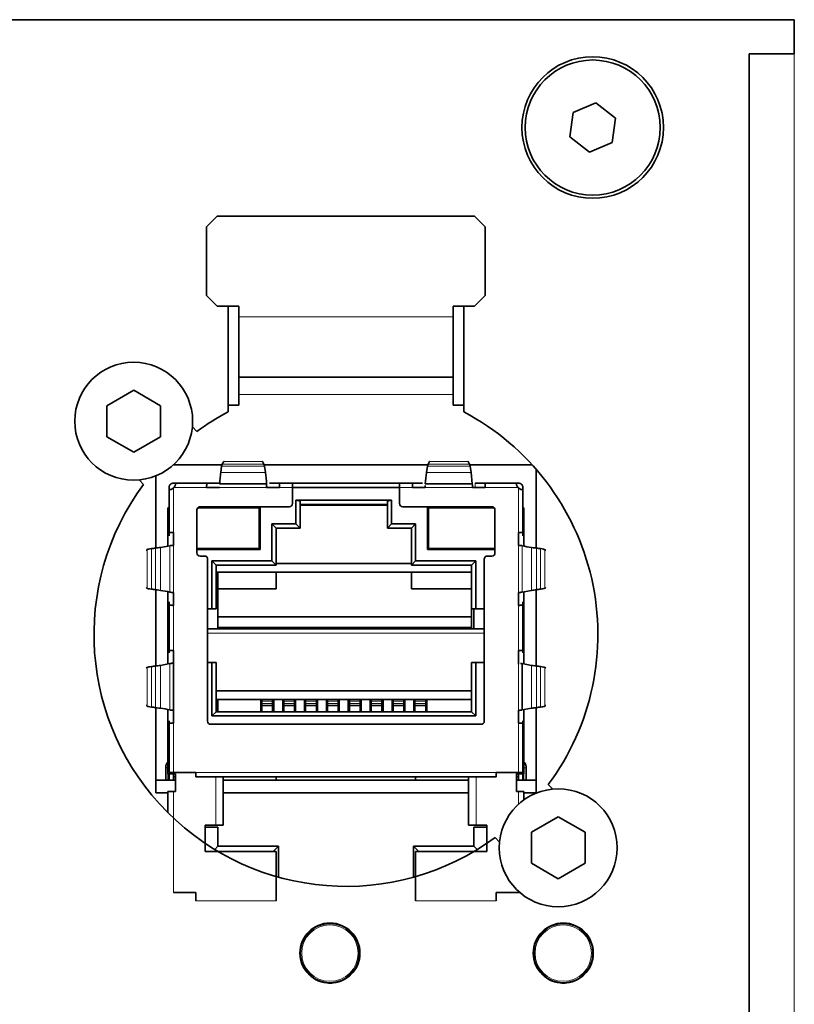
# Model space of a CAD drawing. Header units: millimetres. Extents: x 0 to 1118, y 0 to 864.
# Tile 264 of 339: x 841 to 850, y 504 to 515. Entities that reach past the tile are written whole.
import ezdxf

# ---------------------------------------------------------------- set-up
doc = ezdxf.new("R2010")
doc.units = ezdxf.units.MM

msp = doc.modelspace()

# ---------------------------------------------------------------- linework, layer by layer
at = {"color": 7, "linetype": 'Continuous', "lineweight": 35}
for p, q in [((850.2193, 515.0014), (781.2193, 515.0014)), ((850.2193, 514.6014), (850.2193, 515.0014)), ((849.6943, 514.6014), (849.6943, 491.5264)), ((849.6943, 514.6014), (850.2193, 514.6014)), ((847.9067, 514.0301), (847.6399, 513.9199)), ((848.1356, 513.8542), (847.9067, 514.0301)), ((847.6399, 513.9199), (847.602, 513.6337)), ((848.0976, 513.568), (848.1356, 513.8542)), ((847.602, 513.6337), (847.8308, 513.4577)), ((847.8308, 513.4577), (848.0976, 513.568)), ((843.4918, 512.7089), (843.3668, 512.5839)), ((846.4918, 512.7089), (843.4918, 512.7089)), ((846.6168, 512.5839), (846.4918, 512.7089)), ((843.3668, 512.5839), (843.3668, 511.7864)), ((846.6168, 511.7864), (846.6168, 512.5839)), ((843.3668, 511.7864), (843.4918, 511.6614)), ((846.4918, 511.6614), (846.6168, 511.7864)), ((843.4918, 511.6614), (843.7418, 511.6614)), ((843.6168, 511.6614), (843.6168, 510.4272)), ((843.7418, 511.6614), (843.7418, 511.5364)), ((846.2418, 511.5364), (846.2418, 511.6614)), ((846.2418, 511.6614), (846.4918, 511.6614)), ((846.3668, 510.4272), (846.3668, 511.6614)), ((843.7418, 510.8339), (843.7418, 511.5364)), ((846.2418, 511.5364), (846.2418, 510.8339)), ((843.7418, 510.8339), (846.2418, 510.8339)), ((843.7418, 510.8339), (843.7418, 510.6314)), ((846.2418, 510.6314), (846.2418, 510.8339)), ((842.5168, 510.6798), (842.2043, 510.4993)), ((842.8293, 510.4993), (842.5168, 510.6798)), ((843.7418, 510.6314), (843.7418, 510.5064)), ((846.2418, 510.6314), (846.2418, 510.5064)), ((842.2043, 510.4993), (842.2043, 510.1385)), ((842.8293, 510.1385), (842.8293, 510.4993)), ((843.7418, 510.5064), (843.6168, 510.5064)), ((846.3668, 510.5064), (846.2418, 510.5064)), ((843.2531, 510.1991), (843.201, 510.2516)), ((842.2043, 510.1385), (842.5168, 509.9581)), ((842.5168, 509.9581), (842.8293, 510.1385)), ((843.5505, 509.819), (843.5676, 509.8483)), ((843.5676, 509.8483), (843.5705, 509.8502)), ((844.0146, 509.8502), (844.0176, 509.8483)), ((844.0176, 509.8483), (844.0346, 509.819)), ((845.9489, 509.819), (845.966, 509.8483)), ((845.966, 509.8483), (845.9689, 509.8502)), ((846.413, 509.8502), (846.416, 509.8483)), ((846.416, 509.8483), (846.433, 509.819)), ((843.5471, 509.8088), (842.9776, 509.8088)), ((843.5311, 509.7206), (843.5426, 509.793)), ((845.9455, 509.8088), (844.038, 509.8088)), ((844.0426, 509.793), (844.054, 509.7206)), ((845.9295, 509.7206), (845.941, 509.793)), ((847.1641, 509.8088), (846.4364, 509.8088)), ((846.441, 509.793), (846.4524, 509.7206)), ((847.2093, 508.8394), (847.2093, 509.758)), ((842.5807, 509.6344), (842.6328, 509.582)), ((842.7743, 509.6815), (842.7743, 508.8394)), ((846.4524, 509.7206), (846.4647, 509.5871)), ((842.9293, 509.5464), (842.9293, 509.5214)), ((842.9293, 509.0184), (842.9293, 509.5214)), ((842.9343, 509.5214), (842.9293, 509.5214)), ((843.0043, 509.5964), (842.9793, 509.5964)), ((842.9793, 509.5464), (842.9793, 509.5378)), ((842.9793, 509.5464), (842.9879, 509.5464)), ((843.0043, 509.5964), (843.0043, 509.5914)), ((843.0043, 509.5964), (843.3706, 509.5964)), ((843.3676, 509.5464), (843.5176, 509.5464)), ((843.3676, 509.5464), (843.3706, 509.5464)), ((843.4841, 509.5964), (843.3706, 509.5964)), ((843.3713, 509.5464), (843.3706, 509.5464)), ((843.518, 509.5964), (843.4841, 509.5964)), ((843.5188, 509.5871), (844.0664, 509.5871)), ((844.0672, 509.5589), (844.0672, 509.5465)), ((844.0672, 509.5464), (844.2138, 509.5464)), ((844.0676, 509.5464), (844.2176, 509.5464)), ((844.2146, 509.5964), (844.1011, 509.5964)), ((844.2146, 509.5464), (844.2138, 509.5464)), ((844.2146, 509.5964), (844.3668, 509.5964)), ((844.3668, 509.5464), (844.3668, 509.5964)), ((845.6168, 509.5964), (844.3668, 509.5964)), ((844.3668, 509.5464), (844.3668, 509.3589)), ((845.6168, 509.5464), (844.3668, 509.5464)), ((845.6168, 509.5964), (845.6168, 509.5464)), ((845.6168, 509.5964), (845.769, 509.5964)), ((845.6168, 509.3589), (845.6168, 509.5464)), ((845.766, 509.5464), (845.916, 509.5464)), ((845.766, 509.5464), (845.769, 509.5464)), ((845.7697, 509.5464), (845.7664, 509.5464)), ((845.8825, 509.5964), (845.769, 509.5964)), ((845.7697, 509.5464), (845.769, 509.5464)), ((845.7697, 509.5464), (845.9163, 509.5464)), ((845.9163, 509.5705), (845.9163, 509.5589)), ((845.9172, 509.5871), (846.4647, 509.5871)), ((846.4656, 509.5589), (846.4656, 509.5705)), ((846.466, 509.5467), (846.4656, 509.5589)), ((846.4658, 509.5464), (846.6122, 509.5464)), ((846.466, 509.5464), (846.616, 509.5464)), ((846.6129, 509.5964), (846.4994, 509.5964)), ((846.6122, 509.5464), (846.6129, 509.5464)), ((846.6129, 509.5964), (846.9793, 509.5964)), ((846.9793, 509.5914), (846.9793, 509.5964)), ((847.0043, 509.5964), (846.9793, 509.5964)), ((847.0043, 509.5464), (846.9956, 509.5464)), ((847.0043, 509.5378), (847.0043, 509.5464)), ((847.0543, 509.5214), (847.0493, 509.5214)), ((847.0543, 509.5214), (847.0543, 509.5464)), ((847.0543, 509.5214), (847.0543, 509.0184)), ((845.5243, 509.3964), (844.4093, 509.3964)), ((844.4093, 509.3964), (844.4093, 509.1214)), ((844.4093, 509.3964), (844.4593, 509.3864)), ((844.4593, 509.0714), (844.4593, 509.3864)), ((845.5243, 509.3964), (845.4743, 509.3864)), ((845.4743, 509.3864), (845.4743, 509.0714)), ((845.5243, 509.1214), (845.5243, 509.3964)), ((842.9168, 509.3089), (842.9168, 508.8627)), ((842.9168, 509.3089), (842.9293, 509.3089)), ((843.2543, 509.2839), (843.2543, 508.7839)), ((843.9793, 509.3089), (843.2638, 509.3089)), ((844.3293, 509.3214), (843.2918, 509.3214)), ((843.9793, 508.8339), (843.9793, 509.3089)), ((843.9918, 508.8214), (843.9918, 509.3214)), ((844.4593, 509.3464), (845.4743, 509.3464)), ((846.6918, 509.3214), (845.6543, 509.3214)), ((845.9418, 509.3214), (845.9418, 508.8214)), ((846.7197, 509.3089), (845.9543, 509.3089)), ((845.9543, 509.3089), (845.9543, 508.8339)), ((846.7293, 508.7839), (846.7293, 509.2839)), ((847.0543, 509.3089), (847.0668, 509.3089)), ((847.0668, 509.3089), (847.0668, 508.8618)), ((844.4093, 509.1214), (844.1293, 509.1214)), ((844.1293, 509.1214), (844.1293, 508.6889)), ((844.1793, 509.0714), (844.1293, 509.1214)), ((844.1793, 509.0714), (844.4593, 509.0714)), ((844.1793, 508.6389), (844.1793, 509.0714)), ((844.4093, 509.1214), (844.4593, 509.0714)), ((845.5243, 509.1214), (845.4743, 509.0714)), ((845.4743, 509.0714), (845.7543, 509.0714)), ((845.8043, 509.1214), (845.5243, 509.1214)), ((845.8043, 509.1214), (845.7543, 509.0714)), ((845.7543, 509.0714), (845.7543, 508.6389)), ((845.8043, 508.6889), (845.8043, 509.1214)), ((842.9293, 509.0184), (842.9293, 508.9819)), ((842.9793, 508.8714), (842.9793, 509.0214)), ((842.9793, 509.0184), (842.9793, 509.0177)), ((842.9793, 509.0177), (842.9793, 508.8714)), ((847.0043, 509.0214), (847.0043, 508.8714)), ((847.0043, 509.0184), (847.0043, 509.0177)), ((847.0043, 508.8712), (847.0043, 509.0177)), ((847.0543, 508.9819), (847.0543, 509.0184)), ((842.8282, 508.8464), (842.9389, 508.8668)), ((842.9793, 508.8714), (842.9793, 508.8699)), ((843.2543, 508.8339), (843.9793, 508.8339)), ((843.9918, 508.8214), (843.2543, 508.8214)), ((845.9418, 508.8214), (846.7293, 508.8214)), ((845.9543, 508.8339), (846.7293, 508.8339)), ((847.007, 508.8713), (847.007, 508.8713)), ((843.2918, 508.7464), (843.3418, 508.7464)), ((843.3793, 508.7089), (843.3793, 506.8214)), ((844.1293, 508.6889), (843.428, 508.6889)), ((843.428, 508.6889), (843.428, 508.1314)), ((843.478, 508.6389), (843.428, 508.6889)), ((844.1293, 508.6889), (844.1793, 508.6389)), ((845.8043, 508.6889), (845.7543, 508.6389)), ((846.5055, 508.6889), (845.8043, 508.6889)), ((846.5055, 508.6889), (846.4555, 508.6389)), ((846.5055, 508.1314), (846.5055, 508.6889)), ((846.6043, 506.8214), (846.6043, 508.7089)), ((846.6418, 508.7464), (846.6918, 508.7464)), ((843.478, 508.1314), (843.478, 508.6389)), ((843.478, 508.6389), (844.1793, 508.6389)), ((844.1793, 508.6589), (845.7543, 508.6589)), ((846.4555, 508.6389), (845.7543, 508.6389)), ((846.4555, 508.6389), (846.4555, 508.1314)), ((843.478, 508.5589), (846.4555, 508.5589)), ((843.4993, 507.8989), (843.4993, 508.5589)), ((844.1793, 508.3639), (844.1793, 508.5589)), ((845.7543, 508.5589), (845.7543, 508.3639)), ((842.7743, 508.3534), (842.7743, 507.4644)), ((844.1793, 508.3639), (843.4993, 508.3639)), ((846.4555, 508.3639), (845.7543, 508.3639)), ((847.1553, 508.3464), (847.0447, 508.326)), ((847.2093, 507.4644), (847.2093, 508.3535)), ((842.9168, 508.3311), (842.9168, 507.8239)), ((842.9758, 508.3216), (842.9758, 508.3216)), ((842.9793, 508.323), (842.9793, 508.3214)), ((842.9793, 508.3216), (842.9793, 508.1752)), ((842.9793, 508.1714), (842.9793, 508.3214)), ((847.0043, 508.3214), (847.0043, 508.323)), ((847.0043, 508.3214), (847.0043, 508.1714)), ((847.0043, 508.1752), (847.0043, 508.3214)), ((847.0077, 508.3216), (847.0078, 508.3216)), ((847.0668, 508.3301), (847.0668, 507.8239)), ((842.9293, 508.2109), (842.9293, 508.1744)), ((842.9293, 507.6434), (842.9293, 508.1744)), ((842.9793, 508.1752), (842.9793, 508.1744)), ((843.428, 508.1314), (843.3793, 508.1314)), ((843.428, 508.1314), (843.478, 508.1314)), ((846.4555, 508.1314), (846.5055, 508.1314)), ((846.4555, 508.1314), (846.4555, 508.0389)), ((846.4843, 508.1314), (846.4843, 507.8989)), ((846.6043, 508.1314), (846.5055, 508.1314)), ((847.0043, 508.1752), (847.0043, 508.1744)), ((847.0543, 508.1744), (847.0543, 508.2109)), ((847.0543, 508.1744), (847.0543, 507.6434)), ((846.4555, 508.0389), (843.4993, 508.0389)), ((846.4555, 507.9139), (846.4555, 508.0389)), ((843.3793, 507.8989), (846.6043, 507.8989)), ((846.4555, 507.9139), (843.4993, 507.9139)), ((846.4555, 507.9139), (846.4555, 507.8989)), ((842.9168, 507.8239), (842.9168, 507.4877)), ((842.9168, 507.8239), (842.9293, 507.8239)), ((847.0543, 507.8239), (847.0668, 507.8239)), ((847.0668, 507.8239), (847.0668, 507.4877)), ((842.9293, 507.6434), (842.9293, 507.619)), ((842.9793, 507.4964), (842.9793, 507.6464)), ((842.9793, 507.6434), (842.9793, 507.6427)), ((842.9793, 507.6427), (842.9793, 506.8001)), ((847.0043, 507.6464), (847.0043, 507.4964)), ((847.0043, 507.6434), (847.0043, 507.6427)), ((847.0043, 507.4864), (847.0043, 507.6427)), ((847.0543, 507.619), (847.0543, 507.6434)), ((842.8282, 507.4714), (842.9389, 507.4918)), ((842.9793, 507.4964), (842.9793, 507.4949)), ((843.3793, 507.5064), (843.428, 507.5064)), ((843.428, 507.5064), (843.428, 506.8814)), ((843.478, 507.5064), (843.428, 507.5064)), ((843.478, 506.9314), (843.478, 507.5064)), ((846.4555, 507.5064), (846.4555, 506.9314)), ((846.5055, 507.5064), (846.4555, 507.5064)), ((846.5055, 506.8814), (846.5055, 507.5064)), ((846.5055, 507.5064), (846.6043, 507.5064)), ((847.0447, 507.4918), (847.0447, 506.951)), ((847.0447, 507.4918), (847.1553, 507.4714)), ((843.478, 507.1739), (846.4555, 507.1739)), ((842.7743, 506.9784), (842.7743, 505.9838)), ((843.478, 507.0739), (846.4555, 507.0739)), ((843.4993, 506.9314), (843.4993, 507.0739)), ((843.9993, 507.0739), (843.9993, 506.9314)), ((844.0118, 507.0739), (844.0118, 507.053)), ((844.0118, 507.053), (844.0118, 507.0261)), ((844.0118, 507.0261), (844.0118, 507.0027)), ((844.0118, 507.0027), (844.1368, 507.0027)), ((844.0118, 507.0027), (844.0118, 506.9314)), ((844.1368, 507.0739), (844.1368, 507.053)), ((844.1368, 507.0261), (844.1368, 507.053)), ((844.1368, 507.0027), (844.1368, 507.0261)), ((844.1368, 506.9314), (844.1368, 507.0027)), ((844.1493, 506.9314), (844.1493, 507.0739)), ((844.2543, 507.0739), (844.2543, 506.9314)), ((844.2668, 507.0739), (844.2668, 507.053)), ((844.2668, 507.053), (844.2668, 507.0261)), ((844.2668, 507.0261), (844.2668, 507.0027)), ((844.2668, 507.0027), (844.3918, 507.0027)), ((844.2668, 507.0027), (844.2668, 506.9314)), ((844.3918, 507.0739), (844.3918, 507.053)), ((844.3918, 507.0261), (844.3918, 507.053)), ((844.3918, 507.0027), (844.3918, 507.0261)), ((844.3918, 506.9314), (844.3918, 507.0027)), ((844.4043, 506.9314), (844.4043, 507.0739)), ((844.5093, 507.0739), (844.5093, 506.9314)), ((844.5218, 507.0739), (844.5218, 507.053)), ((844.5218, 507.053), (844.5218, 507.0261)), ((844.5218, 507.0261), (844.5218, 507.0027)), ((844.5218, 507.0027), (844.6468, 507.0027)), ((844.5218, 507.0027), (844.5218, 506.9314)), ((844.6468, 507.0739), (844.6468, 507.053)), ((844.6468, 507.0261), (844.6468, 507.053)), ((844.6468, 507.0027), (844.6468, 507.0261)), ((844.6468, 506.9314), (844.6468, 507.0027)), ((844.6593, 506.9314), (844.6593, 507.0739)), ((844.7643, 506.9314), (844.7643, 507.0739)), ((844.7768, 507.0739), (844.7768, 507.053)), ((844.7768, 507.053), (844.7768, 507.0261)), ((844.7768, 507.0261), (844.7768, 507.0027)), ((844.7768, 507.0027), (844.9018, 507.0027)), ((844.7768, 507.0027), (844.7768, 506.9314)), ((844.9018, 507.0739), (844.9018, 507.053)), ((844.9018, 507.0261), (844.9018, 507.053)), ((844.9018, 507.0027), (844.9018, 507.0261)), ((844.9018, 506.9314), (844.9018, 507.0027)), ((844.9143, 507.0739), (844.9143, 506.9314)), ((845.0193, 507.0739), (845.0193, 506.9314)), ((845.0318, 507.0739), (845.0318, 507.053)), ((845.0318, 507.053), (845.0318, 507.0261)), ((845.0318, 507.0261), (845.0318, 507.0027)), ((845.0318, 507.0027), (845.1568, 507.0027)), ((845.0318, 507.0027), (845.0318, 506.9314)), ((845.1568, 507.0739), (845.1568, 507.053)), ((845.1568, 507.0261), (845.1568, 507.053)), ((845.1568, 507.0027), (845.1568, 507.0261)), ((845.1568, 506.9314), (845.1568, 507.0027)), ((845.1693, 506.9314), (845.1693, 507.0739)), ((845.2743, 507.0739), (845.2743, 506.9314)), ((845.2868, 507.0739), (845.2868, 507.053)), ((845.2868, 507.053), (845.2868, 507.0261)), ((845.2868, 507.0261), (845.2868, 507.0027)), ((845.2868, 507.0027), (845.4118, 507.0027)), ((845.2868, 507.0027), (845.2868, 506.9314)), ((845.4118, 507.0739), (845.4118, 507.053)), ((845.4118, 507.0261), (845.4118, 507.053)), ((845.4118, 507.0027), (845.4118, 507.0261)), ((845.4118, 506.9314), (845.4118, 507.0027)), ((845.4243, 506.9314), (845.4243, 507.0739)), ((845.5293, 507.0739), (845.5293, 506.9314)), ((845.5418, 507.0739), (845.5418, 507.053)), ((845.5418, 507.053), (845.5418, 507.0261)), ((845.5418, 507.0261), (845.5418, 507.0027)), ((845.5418, 507.0027), (845.6668, 507.0027)), ((845.5418, 507.0027), (845.5418, 506.9314)), ((845.6668, 507.0739), (845.6668, 507.053)), ((845.6668, 507.0261), (845.6668, 507.053)), ((845.6668, 507.0027), (845.6668, 507.0261)), ((845.6668, 506.9314), (845.6668, 507.0027)), ((845.6793, 506.9314), (845.6793, 507.0739)), ((845.7843, 506.9314), (845.7843, 507.0739)), ((845.7968, 507.0739), (845.7968, 507.053)), ((845.7968, 507.053), (845.7968, 507.0261)), ((845.7968, 507.0261), (845.7968, 507.0027)), ((845.7968, 507.0027), (845.9218, 507.0027)), ((845.7968, 507.0027), (845.7968, 506.9314)), ((845.9218, 507.0739), (845.9218, 507.053)), ((845.9218, 507.0261), (845.9218, 507.053)), ((845.9218, 507.0027), (845.9218, 507.0261)), ((845.9218, 506.9314), (845.9218, 507.0027)), ((845.9343, 507.0739), (845.9343, 506.9314)), ((847.1553, 506.9714), (847.0447, 506.951)), ((847.2093, 505.9838), (847.2093, 506.9785)), ((842.9168, 506.9561), (842.9168, 506.2064)), ((842.9758, 506.9466), (842.9758, 506.9466)), ((842.9793, 506.948), (842.9793, 506.9464)), ((842.9793, 506.7964), (842.9793, 506.9464)), ((843.428, 506.8814), (843.478, 506.9314)), ((843.428, 506.8814), (846.5055, 506.8814)), ((846.4555, 506.9314), (843.478, 506.9314)), ((846.5055, 506.8814), (846.4555, 506.9314)), ((847.0043, 506.9464), (847.0043, 506.948)), ((847.0043, 506.9464), (847.0043, 506.7964)), ((847.0043, 506.8), (847.0043, 506.9464)), ((847.0077, 506.9466), (847.0078, 506.9466)), ((847.0668, 506.9551), (847.0668, 506.2064)), ((842.9293, 506.8238), (842.9293, 506.7994)), ((842.9293, 506.2214), (842.9293, 506.7994)), ((842.9793, 506.7994), (842.9793, 506.8002)), ((843.4168, 506.7839), (846.5668, 506.7839)), ((847.0043, 506.8002), (847.0043, 506.7994)), ((847.0543, 506.7994), (847.0543, 506.8238)), ((847.0543, 506.7994), (847.0543, 506.2214)), ((842.8918, 506.2899), (842.8918, 506.2764)), ((842.8918, 506.1339), (842.8918, 506.2764)), ((847.0918, 506.2764), (847.0918, 506.2899)), ((847.0918, 506.2764), (847.0918, 506.1339)), ((842.9168, 506.2064), (842.9793, 506.2064)), ((842.9293, 506.2214), (842.9793, 506.2214)), ((842.9293, 506.2064), (842.9293, 506.1339)), ((843.2418, 506.2214), (842.9793, 506.2214)), ((842.9793, 506.2064), (843.0043, 506.2064)), ((842.9793, 506.1339), (842.9793, 506.2064)), ((843.0043, 506.1714), (842.9793, 506.1714)), ((843.0043, 505.9989), (843.0043, 506.2064)), ((843.2418, 506.2214), (843.2418, 506.1714)), ((846.7418, 506.1714), (843.2418, 506.1714)), ((843.5618, 505.6089), (843.5618, 506.1714)), ((844.1793, 506.1714), (844.1793, 506.1339)), ((845.8043, 506.1714), (845.8043, 506.1339)), ((846.4218, 506.1714), (846.4218, 505.6089)), ((847.0043, 506.2214), (846.7418, 506.2214)), ((846.7418, 506.1714), (846.7418, 506.2214)), ((846.9793, 506.2064), (847.0043, 506.2064)), ((846.9793, 505.9989), (846.9793, 506.2064)), ((847.0043, 506.1714), (846.9793, 506.1714)), ((847.0043, 506.2214), (847.0543, 506.2214)), ((847.0043, 506.2064), (847.0668, 506.2064)), ((847.0043, 506.2064), (847.0043, 506.1339)), ((847.0543, 506.1339), (847.0543, 506.2064)), ((842.7743, 506.1339), (843.0043, 506.1339)), ((843.5618, 506.1339), (844.1793, 506.1339)), ((844.1793, 506.1339), (845.8043, 506.1339)), ((845.8043, 506.1339), (846.4218, 506.1339)), ((846.9793, 506.1339), (847.2093, 506.1339)), ((847.4028, 506.0284), (847.3507, 506.0809)), ((842.7743, 505.9838), (842.9168, 505.9838)), ((842.9168, 505.9989), (842.9168, 505.7522)), ((842.9168, 505.9989), (842.9793, 505.9989)), ((842.9793, 505.9989), (843.0043, 505.9989)), ((843.5618, 505.9838), (846.4218, 505.9838)), ((846.9793, 505.9989), (847.0043, 505.9989)), ((847.0043, 505.9989), (847.0668, 505.9989)), ((847.0668, 505.9989), (847.0668, 505.9031)), ((847.0668, 505.9838), (847.2093, 505.9838)), ((847.4668, 505.7048), (847.1543, 505.5243)), ((847.7793, 505.5243), (847.4668, 505.7048)), ((843.4743, 505.6089), (843.3493, 505.6089)), ((843.3493, 505.2989), (843.3493, 505.6089)), ((843.5618, 505.6089), (843.4743, 505.6089)), ((846.5093, 505.6089), (846.4218, 505.6089)), ((846.6343, 505.6089), (846.5093, 505.6089)), ((846.6343, 505.6089), (846.6343, 505.2989)), ((843.3493, 505.5839), (843.4993, 505.5839)), ((843.4993, 505.3614), (843.4993, 505.5839)), ((846.4843, 505.5839), (846.6343, 505.5839)), ((846.4843, 505.5839), (846.4843, 505.3614)), ((847.1543, 505.5243), (847.1543, 505.1635)), ((847.7793, 505.1635), (847.7793, 505.5243)), ((843.4617, 505.3239), (843.4993, 505.3614)), ((844.2043, 505.3614), (843.4993, 505.3614)), ((844.1418, 505.2989), (844.2043, 505.3614)), ((844.2043, 505.3614), (844.2043, 505.0014)), ((845.8418, 505.2989), (845.7793, 505.3614)), ((845.7793, 505.0014), (845.7793, 505.3614)), ((846.4843, 505.3614), (845.7793, 505.3614)), ((846.4843, 505.3614), (846.5218, 505.3239)), ((846.7304, 505.4637), (846.7826, 505.4113)), ((844.1793, 505.2989), (843.3493, 505.2989)), ((844.1793, 504.7239), (844.1793, 505.2989)), ((845.8043, 504.7239), (845.8043, 505.2989)), ((846.6343, 505.2989), (845.8043, 505.2989)), ((847.1543, 505.1635), (847.4668, 504.9831)), ((847.4668, 504.9831), (847.7793, 505.1635)), ((843.2418, 504.8239), (842.9793, 504.8239)), ((843.2418, 504.8239), (843.2418, 504.7239)), ((847.0043, 504.8239), (846.7418, 504.8239)), ((846.7418, 504.8239), (846.7418, 504.7239)), ((847.0043, 504.8239), (847.017, 504.8239))]:
    msp.add_line(p, q, dxfattribs=at)
at = {"color": 7, "linetype": 'Continuous', "lineweight": 18}
for p, q in [((850.2193, 514.6014), (850.2193, 491.5264)), ((846.2418, 511.5364), (843.7418, 511.5364)), ((843.7418, 510.6314), (846.2418, 510.6314)), ((843.5676, 509.8483), (844.0176, 509.8483)), ((845.966, 509.8483), (846.416, 509.8483)), ((843.5426, 509.793), (844.0426, 509.793)), ((844.0346, 509.819), (843.5505, 509.819)), ((845.941, 509.793), (846.441, 509.793)), ((846.433, 509.819), (845.9489, 509.819)), ((844.054, 509.7206), (843.5311, 509.7206)), ((846.4524, 509.7206), (845.9295, 509.7206)), ((842.9793, 509.5378), (842.9793, 509.0214)), ((843.3676, 509.5464), (842.9879, 509.5464)), ((844.0676, 509.5463), (843.5176, 509.5463)), ((844.3668, 509.5464), (844.2176, 509.5464)), ((845.766, 509.5464), (845.6168, 509.5464)), ((846.466, 509.5463), (845.916, 509.5463)), ((846.4994, 509.5964), (846.4994, 509.5464)), ((846.9957, 509.5464), (846.616, 509.5464)), ((847.0043, 509.0214), (847.0043, 509.5378)), ((844.4593, 509.3339), (845.4743, 509.3339)), ((842.6727, 508.3714), (842.6727, 508.8214)), ((842.7249, 508.8329), (842.7249, 508.36)), ((842.7694, 508.3541), (842.7694, 508.8387)), ((842.8282, 508.8464), (842.8282, 508.3464)), ((842.9389, 508.326), (842.9389, 508.8668)), ((842.9792, 508.8714), (842.9792, 508.3214)), ((847.0043, 508.3214), (847.0043, 508.8714)), ((847.0447, 508.8668), (847.0447, 508.326)), ((847.1553, 508.3464), (847.1553, 508.8464)), ((847.2142, 508.8387), (847.2142, 508.3541)), ((847.2587, 508.36), (847.2587, 508.8329)), ((847.3108, 508.8214), (847.3108, 508.3714)), ((842.9793, 508.1714), (842.9793, 507.6464)), ((847.0043, 507.6464), (847.0043, 508.1714)), ((843.3793, 507.8489), (846.6043, 507.8489)), ((842.6727, 506.9964), (842.6727, 507.4464)), ((842.7249, 507.4579), (842.7249, 506.985)), ((842.7694, 506.9791), (842.7694, 507.4637)), ((842.8282, 507.4714), (842.8282, 506.9714)), ((842.9389, 506.951), (842.9389, 507.4918)), ((842.9792, 507.4964), (842.9792, 506.9464)), ((847.0043, 506.9464), (847.0043, 507.4964)), ((847.1553, 506.9714), (847.1553, 507.4714)), ((847.2142, 507.4637), (847.2142, 506.9791)), ((847.2587, 506.985), (847.2587, 507.4579)), ((847.3108, 507.4464), (847.3108, 506.9964)), ((844.0118, 507.053), (844.1368, 507.053)), ((844.1368, 507.0261), (844.0118, 507.0261)), ((844.2668, 507.053), (844.3918, 507.053)), ((844.3918, 507.0261), (844.2668, 507.0261)), ((844.5218, 507.053), (844.6468, 507.053)), ((844.6468, 507.0261), (844.5218, 507.0261)), ((844.7768, 507.053), (844.9018, 507.053)), ((844.9018, 507.0261), (844.7768, 507.0261)), ((845.0318, 507.053), (845.1568, 507.053)), ((845.1568, 507.0261), (845.0318, 507.0261)), ((845.2868, 507.053), (845.4118, 507.053)), ((845.4118, 507.0261), (845.2868, 507.0261)), ((845.5418, 507.053), (845.6668, 507.053)), ((845.6668, 507.0261), (845.5418, 507.0261)), ((845.7968, 507.053), (845.9218, 507.053)), ((845.9218, 507.0261), (845.7968, 507.0261)), ((842.9793, 506.7964), (842.9793, 506.2214)), ((847.0043, 506.2214), (847.0043, 506.7964)), ((842.9168, 506.2764), (842.9168, 506.1339)), ((847.0668, 506.1339), (847.0668, 506.2764)), ((842.9793, 506.2214), (842.9793, 506.2064)), ((843.2418, 506.2214), (846.7418, 506.2214)), ((843.4743, 506.1714), (843.4743, 505.6089)), ((846.5093, 506.1714), (846.5093, 505.6089)), ((847.0043, 506.2214), (847.0043, 506.2064)), ((842.9793, 505.9989), (842.9793, 504.8239)), ((847.0043, 505.9989), (847.0043, 505.8526)), ((847.0043, 504.8352), (847.0043, 504.8239)), ((843.2418, 504.7239), (844.1793, 504.7239)), ((845.8043, 504.7239), (846.7418, 504.7239)), ((844.5941, 504.3953), (844.5942, 504.3951)), ((844.6143, 504.4095), (844.6156, 504.4051)), ((844.6499, 504.4249), (844.6467, 504.4282)), ((844.6693, 504.4384), (844.6692, 504.4386)), ((847.3148, 504.3953), (847.3149, 504.3951)), ((847.3351, 504.4095), (847.3364, 504.4051)), ((847.3706, 504.4249), (847.3675, 504.4282)), ((847.39, 504.4384), (847.3899, 504.4386)), ((845.1548, 504.1349), (845.1503, 504.136)), ((845.1503, 504.0964), (845.1548, 504.0974)), ((845.1524, 504.1595), (845.1526, 504.1595)), ((847.8755, 504.1349), (847.8711, 504.136)), ((847.8711, 504.0964), (847.8755, 504.0974)), ((847.8731, 504.1595), (847.8733, 504.1595)), ((845.1524, 504.0728), (845.1526, 504.0728)), ((847.8731, 504.0728), (847.8733, 504.0728)), ((844.5941, 503.8371), (844.5942, 503.8373)), ((844.6156, 503.8272), (844.6143, 503.8229)), ((844.6467, 503.8041), (844.6499, 503.8075)), ((844.6692, 503.7937), (844.6693, 503.7939)), ((847.3148, 503.8371), (847.3149, 503.8373)), ((847.3364, 503.8272), (847.3351, 503.8229)), ((847.3675, 503.8041), (847.3706, 503.8075)), ((847.3899, 503.7937), (847.39, 503.7939))]:
    msp.add_line(p, q, dxfattribs=at)
at = {"color": 7, "linetype": 'Continuous', "lineweight": 35, "flags": 128}
for points in [[(842.6612, 508.8138), (842.6644, 508.8159), (842.6727, 508.8214)], [(847.3108, 508.8214), (847.3191, 508.8159), (847.3223, 508.8138)], [(842.6727, 508.3714), (842.6644, 508.3769), (842.6612, 508.3791)], [(847.3223, 508.3791), (847.3191, 508.3769), (847.3108, 508.3714)], [(842.6612, 507.4388), (842.6644, 507.4409), (842.6727, 507.4464)], [(847.3108, 507.4464), (847.3191, 507.4409), (847.3223, 507.4388)], [(842.6727, 506.9964), (842.6644, 507.0019), (842.6612, 507.0041)], [(847.3223, 507.0041), (847.3191, 507.0019), (847.3108, 506.9964)]]:
    msp.add_lwpolyline(points, dxfattribs=at)
at = {"color": 7, "linetype": 'Continuous', "lineweight": 18, "flags": 128}
for points in [[(842.9168, 506.2764), (842.9112, 506.2764), (842.9062, 506.2764), (842.9019, 506.2764), (842.8983, 506.2764), (842.8955, 506.2764), (842.8934, 506.2764), (842.8922, 506.2764), (842.8918, 506.2764)], [(847.0918, 506.2764), (847.0914, 506.2764), (847.0901, 506.2764), (847.0881, 506.2764), (847.0852, 506.2764), (847.0816, 506.2764), (847.0773, 506.2764), (847.0724, 506.2764), (847.0668, 506.2764)], [(844.5959, 504.3966), (844.5956, 504.3963), (844.5942, 504.3951)], [(844.6693, 504.4384), (844.6675, 504.4378), (844.6671, 504.4377)], [(847.3166, 504.3966), (847.3163, 504.3963), (847.3149, 504.3951)], [(847.39, 504.4384), (847.3882, 504.4378), (847.3878, 504.4377)], [(845.1524, 504.1595), (845.1527, 504.1577), (845.1528, 504.1573)], [(847.8731, 504.1595), (847.8735, 504.1577), (847.8736, 504.1573)], [(845.1524, 504.0728), (845.1527, 504.0746), (845.1528, 504.0751)], [(847.8731, 504.0728), (847.8735, 504.0746), (847.8736, 504.0751)], [(844.5959, 503.8357), (844.5956, 503.836), (844.5942, 503.8373)], [(844.6671, 503.7946), (844.6675, 503.7945), (844.6693, 503.7939)], [(847.3166, 503.8357), (847.3163, 503.836), (847.3149, 503.8373)], [(847.3878, 503.7946), (847.3882, 503.7945), (847.39, 503.7939)]]:
    msp.add_lwpolyline(points, dxfattribs=at)
at = {"color": 7, "linetype": 'Continuous', "lineweight": 35}
for centre, radius in [((847.8688, 513.7439), 0.825), ((847.8688, 513.7439), 0.7875), ((842.5168, 510.3189), 0.6875), ((847.4668, 505.3439), 0.6875), ((844.8053, 504.1162), 0.35), ((847.526, 504.1162), 0.35)]:
    msp.add_circle(centre, radius, dxfattribs=at)
at = {"color": 7, "linetype": 'Continuous', "lineweight": 18}
for centre, radius in [((844.8053, 504.1162), 0.3415), ((844.8053, 504.1162), 0.329), ((847.526, 504.1162), 0.3415), ((847.526, 504.1162), 0.329)]:
    msp.add_circle(centre, radius, dxfattribs=at)
at = {"color": 7, "linetype": 'Continuous', "lineweight": 35}
for centre, radius, start, end in [((844.9918, 507.8314), 2.9375, 117.91007, 126.2904), ((844.9918, 507.8314), 2.9375, 323.42096, 62.08993), ((843.8464, 509.714), 0.314, 160.46878, 165.42192), ((843.7387, 509.714), 0.314, 14.57808, 19.53122), ((846.2448, 509.714), 0.314, 160.46878, 165.42192), ((846.1371, 509.714), 0.314, 14.57808, 19.53122), ((840.3373, 509.3106), 3.7393, 4.24135, 6.29623), ((849.6471, 509.3105), 3.7402, 173.70396, 175.75834), ((844.9918, 507.8314), 2.9375, 143.42096, 306.2904), ((842.9343, 509.5914), 0.07, 310.00423, 319.97833), ((847.0493, 509.5914), 0.07, 220.02269, 229.99646), ((843.2918, 509.2839), 0.0375, 90, 180), ((844.3293, 509.3589), 0.0375, 270, 0), ((845.6543, 509.3589), 0.0375, 180, 270), ((846.6918, 509.2839), 0.0375, 0, 90), ((842.4255, 511.2806), 2.4659, 276.97386, 278.01685), ((847.2919, 509.8975), 1.0599, 256.50864, 262.59332), ((847.5581, 511.2806), 2.4659, 261.98315, 263.02615), ((843.2918, 508.7839), 0.0375, 180, 270), ((843.3418, 508.7089), 0.0375, 0, 90), ((846.6418, 508.7089), 0.0375, 90, 180), ((846.6918, 508.7839), 0.0375, 270, 0), ((842.4255, 505.9123), 2.4659, 81.98315, 83.02615), ((842.6916, 507.2953), 1.0599, 76.50865, 82.59331), ((847.5581, 505.9123), 2.4659, 96.97386, 98.01685), ((842.4255, 509.9056), 2.4659, 276.97386, 278.01685), ((847.5581, 509.9056), 2.4659, 261.98315, 263.02615), ((842.4255, 504.5373), 2.4659, 81.98315, 83.02615), ((842.6916, 505.9203), 1.0599, 76.50865, 82.59331), ((847.5581, 504.5373), 2.4659, 96.97386, 98.01685), ((843.4168, 506.8214), 0.0375, 180, 270), ((846.5668, 506.8214), 0.0375, 270, 0), ((847.0168, 506.2899), 0.075, 359.99958, 48.1883), ((844.8053, 504.1162), 0.3498, 247.117, 352.883), ((847.526, 504.1162), 0.3498, 247.117, 352.883)]:
    msp.add_arc(centre, radius, start, end, dxfattribs=at)
at = {"color": 7, "linetype": 'Continuous', "lineweight": 18}
for centre, radius, start, end in [((844.8053, 504.1162), 0.3498, 7.117, 112.883), ((847.526, 504.1162), 0.3498, 7.117, 112.883), ((844.8053, 504.1162), 0.3498, 127.117, 232.883), ((844.1889, 503.2734), 1.1926, 69.82738, 70.13502), ((844.5928, 504.4029), 0.0125, 306.55189, 2.05522), ((844.618, 504.4066), 0.00286, 212.09459, 250.85183), ((844.6474, 504.4235), 0.00286, 349.14817, 27.90541), ((844.6632, 504.4436), 0.0125, 237.943, 293.44795), ((847.526, 504.1162), 0.3498, 127.117, 232.883), ((846.9097, 503.2734), 1.1926, 69.82738, 70.13502), ((847.3135, 504.4029), 0.0125, 306.55189, 2.05697), ((847.3388, 504.4066), 0.00286, 212.09459, 250.85183), ((847.3681, 504.4235), 0.00286, 349.14817, 27.90541), ((847.3839, 504.4436), 0.0125, 237.94351, 293.44795), ((844.3836, 505.0713), 1.1926, 309.82738, 310.13502), ((845.1599, 504.1568), 0.0125, 186.55205, 242.05502), ((845.1504, 504.1331), 0.00286, 92.09459, 130.85183), ((845.1504, 504.0992), 0.00286, 229.14817, 267.90541), ((847.1044, 505.0713), 1.1926, 309.82738, 310.13502), ((847.8806, 504.1568), 0.0125, 186.55205, 242.05505), ((847.8712, 504.1331), 0.00286, 92.09459, 130.85183), ((847.8712, 504.0992), 0.00286, 229.14817, 267.90541), ((845.1599, 504.0755), 0.0125, 117.94499, 173.44795), ((847.8806, 504.0755), 0.0125, 117.94508, 173.44795), ((844.1873, 504.9633), 1.1973, 289.86559, 290.17202), ((844.5928, 503.8294), 0.0125, 357.94319, 53.44811), ((844.618, 503.8257), 0.00286, 109.14817, 147.90541), ((844.6474, 503.8088), 0.00286, 332.09459, 10.85183), ((844.6632, 503.7887), 0.0125, 66.55189, 122.05481), ((846.9081, 504.9633), 1.1973, 289.86559, 290.17202), ((847.3135, 503.8294), 0.0125, 357.94179, 53.44811), ((847.3388, 503.8257), 0.00286, 109.14817, 147.90541), ((847.3681, 503.8088), 0.00286, 332.09459, 10.85183), ((847.3839, 503.7887), 0.0125, 66.55189, 122.05498)]:
    msp.add_arc(centre, radius, start, end, dxfattribs=at)
for centre, major_axis, start_param, end_param in [((844.8056, 504.1156), (-0.1731, 0.2999), 6.2259917, 6.3403789), ((847.5263, 504.1156), (-0.1731, 0.2999), 6.2259917, 6.3403789), ((844.8046, 504.1162), (0.3463, 0), 6.2259917, 6.3403789), ((847.5254, 504.1162), (0.3463, 0), 6.2259917, 6.3403789), ((844.8056, 504.1167), (0.1731, 0.2999), 3.084399, 3.1987863), ((847.5263, 504.1167), (0.1731, 0.2999), 3.084399, 3.1987863)]:
    msp.add_ellipse(centre, major_axis=major_axis, ratio=0.999578, start_param=start_param, end_param=end_param, dxfattribs=at)
at = {"color": 7, "linetype": 'Continuous', "lineweight": 35}
for points, knots in [([(843.5311, 509.7206), (843.5285, 509.6957), (843.5238, 509.6512), (843.5203, 509.6067), (843.5188, 509.5871)], [0, 0, 0, 0, 0.5599998, 1, 1, 1, 1]), ([(842.9793, 509.5964), (842.9757, 509.5962), (842.9687, 509.5958), (842.9587, 509.5925), (842.9496, 509.5871), (842.9397, 509.5781), (842.9308, 509.5644), (842.9298, 509.5526), (842.9293, 509.5464)], [0, 0, 0, 0, 0.1104454, 0.2215936, 0.3420239, 0.4785773, 0.7268014, 1, 1, 1, 1]), ([(842.9343, 509.5214), (842.9368, 509.5215), (842.9418, 509.5216), (842.9536, 509.5238), (842.9669, 509.5287), (842.975, 509.5347), (842.9793, 509.5378)], [0, 0, 0, 0, 0.2493346, 0.4965911, 0.7369519, 1, 1, 1, 1]), ([(842.9879, 509.5464), (842.991, 509.5507), (842.9971, 509.5591), (843.002, 509.5724), (843.0041, 509.584), (843.0042, 509.589), (843.0043, 509.5914)], [0, 0, 0, 0, 0.2685256, 0.5141576, 0.7558841, 1, 1, 1, 1]), ([(843.3706, 509.5964), (843.3702, 509.5957), (843.3694, 509.5942), (843.3684, 509.5826), (843.3678, 509.5688), (843.3676, 509.5563), (843.3676, 509.5497), (843.3676, 509.5464)], [0, 0, 0, 0, 0.2501038, 0.4999277, 0.7494942, 0.8733752, 1, 1, 1, 1]), ([(844.2176, 509.5464), (844.2175, 509.5529), (844.2174, 509.566), (844.2167, 509.5827), (844.2159, 509.5919), (844.2152, 509.5959), (844.2148, 509.5962), (844.2146, 509.5964)], [0, 0, 0, 0, 0.2492419, 0.4987832, 0.7485826, 0.8729152, 1, 1, 1, 1]), ([(845.769, 509.5964), (845.7686, 509.5957), (845.7678, 509.5942), (845.7668, 509.5826), (845.7662, 509.5688), (845.766, 509.5563), (845.766, 509.5497), (845.766, 509.5464)], [0, 0, 0, 0, 0.2500968, 0.4999136, 0.749473, 0.8733647, 1, 1, 1, 1]), ([(845.9163, 509.5705), (845.9163, 509.5688), (845.9162, 509.5653), (845.9161, 509.5606), (845.9161, 509.5543), (845.916, 509.5498), (845.916, 509.5463)], [0, 0, 0, 0, 0.2374935, 0.4749869, 0.5935288, 1, 1, 1, 1]), ([(845.9163, 509.5589), (845.9163, 509.5586), (845.9163, 509.5583), (845.9163, 509.5579), (845.9163, 509.5578), (845.9163, 509.5577), (845.9163, 509.5559), (845.9163, 509.5543), (845.9163, 509.5512), (845.9162, 509.55), (845.9162, 509.5488), (845.9161, 509.548), (845.9161, 509.5474), (845.916, 509.5469), (845.916, 509.5467), (845.916, 509.5466), (845.916, 509.5465), (845.916, 509.5465), (845.916, 509.5465), (845.916, 509.5465), (845.916, 509.5465), (845.916, 509.5465), (845.916, 509.5465), (845.916, 509.5466), (845.916, 509.5467), (845.9161, 509.5469), (845.9161, 509.547), (845.9161, 509.547), (845.9161, 509.547), (845.9161, 509.547), (845.9162, 509.547), (845.9162, 509.547), (845.9162, 509.547), (845.9162, 509.547), (845.9162, 509.5469), (845.9163, 509.5468), (845.9163, 509.5466), (845.9163, 509.5465), (845.9163, 509.5465), (845.9163, 509.5465), (845.9163, 509.5465), (845.9163, 509.5465)], [0, 0, 0, 0, 0.0613078, 0.0782487, 0.0833068, 0.0860934, 0.0902007, 0.5091268, 0.5740076, 0.6885053, 0.7289968, 0.805354, 0.8736187, 0.9110774, 0.9303711, 0.9401229, 0.9450232, 0.9474795, 0.9487091, 0.948972, 0.949216, 0.9494722, 0.9497673, 0.9505309, 0.9582063, 0.9669581, 0.9708206, 0.9723497, 0.9729955, 0.9735729, 0.9740931, 0.9745916, 0.9751218, 0.975718, 0.9789087, 0.9878128, 0.9959637, 0.9985622, 0.9994044, 0.9997256, 1, 1, 1, 1]), ([(846.616, 509.5464), (846.6159, 509.5529), (846.6158, 509.566), (846.6151, 509.5827), (846.6143, 509.5919), (846.6135, 509.5959), (846.6131, 509.5962), (846.6129, 509.5964)], [0, 0, 0, 0, 0.2492186, 0.4987675, 0.7485745, 0.8729115, 1, 1, 1, 1]), ([(846.9793, 509.5914), (846.9793, 509.5889), (846.9794, 509.5838), (846.9816, 509.5721), (846.9866, 509.5588), (846.9925, 509.5507), (846.9957, 509.5464)], [0, 0, 0, 0, 0.24929339, 0.49653915, 0.73690613, 1, 1, 1, 1]), ([(847.0543, 509.5464), (847.0537, 509.5526), (847.0527, 509.5643), (847.0438, 509.5781), (847.034, 509.5871), (847.025, 509.5925), (847.0149, 509.5958), (847.0078, 509.5962), (847.0043, 509.5964)], [0, 0, 0, 0, 0.2716492, 0.521176, 0.6571514, 0.7773262, 0.8887134, 1, 1, 1, 1]), ([(847.0043, 509.5378), (847.0086, 509.5346), (847.0169, 509.5286), (847.0303, 509.5237), (847.0419, 509.5216), (847.0468, 509.5215), (847.0493, 509.5214)], [0, 0, 0, 0, 0.2685222, 0.5141795, 0.7558819, 1, 1, 1, 1]), ([(842.9793, 509.0214), (842.9727, 509.0214), (842.9596, 509.0213), (842.943, 509.0206), (842.9338, 509.0198), (842.9298, 509.019), (842.9294, 509.0186), (842.9293, 509.0184)], [0, 0, 0, 0, 0.2492791, 0.4988093, 0.7485973, 0.8729247, 1, 1, 1, 1]), ([(847.0543, 509.0184), (847.0535, 509.0188), (847.052, 509.0196), (847.0405, 509.0206), (847.0267, 509.0211), (847.0141, 509.0214), (847.0076, 509.0214), (847.0043, 509.0214)], [0, 0, 0, 0, 0.25009259, 0.49990525, 0.74946075, 0.87337251, 1, 1, 1, 1]), ([(842.6727, 508.8214), (842.6785, 508.8239), (842.6889, 508.8282), (842.7139, 508.8315), (842.7249, 508.8329)], [0, 0, 0, 0, 0.5592772, 1, 1, 1, 1]), ([(842.7694, 508.8387), (842.7788, 508.84), (842.7955, 508.8422), (842.8182, 508.8451), (842.8282, 508.8464)], [0, 0, 0, 0, 0.5609151, 1, 1, 1, 1]), ([(842.9555, 508.8699), (842.9597, 508.8702), (842.9672, 508.8707), (842.9756, 508.8712), (842.9792, 508.8714)], [0, 0, 0, 0, 0.56415363, 1, 1, 1, 1]), ([(847.0043, 508.8715), (847.0043, 508.8713), (847.0043, 508.8708), (847.0043, 508.8703), (847.0043, 508.8699), (847.0043, 508.8699), (847.0043, 508.8699)], [0, 0, 0, 0, 0.3138404, 0.5734998, 0.7942007, 1, 1, 1, 1]), ([(847.0043, 508.8714), (847.0089, 508.8712), (847.0173, 508.8707), (847.0248, 508.8701), (847.0281, 508.8699)], [0, 0, 0, 0, 0.55324099, 1, 1, 1, 1]), ([(847.1553, 508.8464), (847.1679, 508.8448), (847.1904, 508.842), (847.2069, 508.8397), (847.2142, 508.8387)], [0, 0, 0, 0, 0.5589828, 1, 1, 1, 1]), ([(847.2587, 508.8329), (847.2723, 508.8311), (847.2967, 508.8278), (847.3065, 508.8234), (847.3108, 508.8214)], [0, 0, 0, 0, 0.5607556, 1, 1, 1, 1]), ([(842.7249, 508.36), (842.7112, 508.3618), (842.6868, 508.365), (842.677, 508.3695), (842.6727, 508.3714)], [0, 0, 0, 0, 0.5607556, 1, 1, 1, 1]), ([(842.8282, 508.3464), (842.8156, 508.348), (842.7931, 508.3509), (842.7766, 508.3531), (842.7694, 508.3541)], [0, 0, 0, 0, 0.55898295, 1, 1, 1, 1]), ([(847.2142, 508.3541), (847.2048, 508.3528), (847.188, 508.3506), (847.1653, 508.3477), (847.1553, 508.3464)], [0, 0, 0, 0, 0.5609151, 1, 1, 1, 1]), ([(847.3108, 508.3714), (847.305, 508.369), (847.2946, 508.3646), (847.2697, 508.3614), (847.2587, 508.36)], [0, 0, 0, 0, 0.5592772, 1, 1, 1, 1]), ([(842.9555, 508.323), (842.9595, 508.3227), (842.967, 508.3221), (842.9753, 508.3216), (842.9792, 508.3214)], [0, 0, 0, 0, 0.534857, 1, 1, 1, 1]), ([(847.0043, 508.3214), (847.0092, 508.3217), (847.0176, 508.3222), (847.025, 508.3227), (847.0281, 508.323)], [0, 0, 0, 0, 0.5836476, 1, 1, 1, 1]), ([(842.9293, 508.1744), (842.93, 508.174), (842.9315, 508.1732), (842.9431, 508.1722), (842.9569, 508.1717), (842.9694, 508.1715), (842.976, 508.1714), (842.9793, 508.1714)], [0, 0, 0, 0, 0.250094, 0.4999082, 0.7494652, 0.8733744, 1, 1, 1, 1]), ([(847.0043, 508.1714), (847.0108, 508.1715), (847.0239, 508.1716), (847.0406, 508.1723), (847.0497, 508.1731), (847.0537, 508.1738), (847.0541, 508.1742), (847.0543, 508.1744)], [0, 0, 0, 0, 0.24927817, 0.49880871, 0.74859698, 0.87292461, 1, 1, 1, 1]), ([(842.9793, 507.6464), (842.9727, 507.6464), (842.9596, 507.6463), (842.943, 507.6456), (842.9338, 507.6448), (842.9298, 507.644), (842.9294, 507.6436), (842.9293, 507.6434)], [0, 0, 0, 0, 0.24927817, 0.49880871, 0.74859698, 0.87292461, 1, 1, 1, 1]), ([(847.0543, 507.6434), (847.0535, 507.6438), (847.052, 507.6446), (847.0405, 507.6456), (847.0267, 507.6461), (847.0141, 507.6464), (847.0076, 507.6464), (847.0043, 507.6464)], [0, 0, 0, 0, 0.250094, 0.4999082, 0.7494652, 0.8733744, 1, 1, 1, 1]), ([(842.6727, 507.4464), (842.6785, 507.4489), (842.6889, 507.4532), (842.7139, 507.4565), (842.7249, 507.4579)], [0, 0, 0, 0, 0.5592772, 1, 1, 1, 1]), ([(842.7694, 507.4637), (842.7788, 507.465), (842.7955, 507.4672), (842.8182, 507.4701), (842.8282, 507.4714)], [0, 0, 0, 0, 0.5609151, 1, 1, 1, 1]), ([(842.9555, 507.4949), (842.9597, 507.4952), (842.9672, 507.4957), (842.9756, 507.4962), (842.9792, 507.4964)], [0, 0, 0, 0, 0.5641624, 1, 1, 1, 1]), ([(847.1553, 507.4714), (847.1679, 507.4698), (847.1904, 507.467), (847.2069, 507.4647), (847.2142, 507.4637)], [0, 0, 0, 0, 0.5589827, 1, 1, 1, 1]), ([(847.2587, 507.4579), (847.2723, 507.4561), (847.2967, 507.4528), (847.3065, 507.4484), (847.3108, 507.4464)], [0, 0, 0, 0, 0.5607556, 1, 1, 1, 1]), ([(842.7249, 506.985), (842.7112, 506.9868), (842.6868, 506.99), (842.677, 506.9945), (842.6727, 506.9964)], [0, 0, 0, 0, 0.5607556, 1, 1, 1, 1]), ([(842.8282, 506.9714), (842.8156, 506.973), (842.7931, 506.9759), (842.7766, 506.9781), (842.7694, 506.9791)], [0, 0, 0, 0, 0.5589828, 1, 1, 1, 1]), ([(847.2142, 506.9791), (847.2048, 506.9778), (847.188, 506.9756), (847.1653, 506.9727), (847.1553, 506.9714)], [0, 0, 0, 0, 0.5609151, 1, 1, 1, 1]), ([(847.3108, 506.9964), (847.305, 506.994), (847.2946, 506.9896), (847.2697, 506.9864), (847.2587, 506.985)], [0, 0, 0, 0, 0.5592772, 1, 1, 1, 1]), ([(842.9555, 506.948), (842.9595, 506.9477), (842.967, 506.9471), (842.9753, 506.9466), (842.9792, 506.9464)], [0, 0, 0, 0, 0.5348501, 1, 1, 1, 1]), ([(847.0043, 506.9464), (847.0092, 506.9467), (847.0176, 506.9472), (847.025, 506.9477), (847.0281, 506.948)], [0, 0, 0, 0, 0.5836429, 1, 1, 1, 1]), ([(842.9293, 506.7994), (842.93, 506.799), (842.9315, 506.7982), (842.9431, 506.7972), (842.9569, 506.7967), (842.9694, 506.7965), (842.976, 506.7964), (842.9793, 506.7964)], [0, 0, 0, 0, 0.2500926, 0.4999053, 0.7494607, 0.8733725, 1, 1, 1, 1]), ([(847.0043, 506.7964), (847.0108, 506.7965), (847.0239, 506.7966), (847.0406, 506.7973), (847.0497, 506.7981), (847.0537, 506.7988), (847.0541, 506.7992), (847.0543, 506.7994)], [0, 0, 0, 0, 0.2492791, 0.4988093, 0.7485973, 0.8729247, 1, 1, 1, 1]), ([(842.8918, 506.2895), (842.892, 506.2948), (842.8925, 506.3055), (842.8964, 506.3155), (842.8983, 506.3205)], [0, 0, 0, 0, 0.4943013, 1, 1, 1, 1]), ([(842.917, 506.3461), (842.9133, 506.3423), (842.9057, 506.3348), (842.9008, 506.3253), (842.8983, 506.3205)], [0, 0, 0, 0, 0.4943011, 1, 1, 1, 1])]:
    msp.add_open_spline(points, degree=3, knots=knots, dxfattribs=at)
for points in [[(844.0672, 509.5705), (844.0671, 509.574), (844.0668, 509.581), (844.0665, 509.5851), (844.0664, 509.5871)], [(844.0676, 509.5463), (844.0675, 509.5506), (844.0674, 509.5592), (844.0673, 509.5668), (844.0672, 509.5705)], [(846.4647, 509.5871), (846.4649, 509.5851), (846.4652, 509.581), (846.4654, 509.574), (846.4656, 509.5705)], [(846.4656, 509.5705), (846.4656, 509.5668), (846.4658, 509.5592), (846.4659, 509.5506), (846.466, 509.5463)], [(842.9389, 508.8668), (842.941, 508.8673), (842.9453, 508.8684), (842.9521, 508.8694), (842.9555, 508.8699)], [(847.0281, 508.8699), (847.0315, 508.8694), (847.0383, 508.8684), (847.0425, 508.8673), (847.0447, 508.8668)], [(842.9555, 508.323), (842.9521, 508.3235), (842.9453, 508.3245), (842.941, 508.3255), (842.9389, 508.326)], [(847.0447, 508.326), (847.0425, 508.3255), (847.0383, 508.3245), (847.0315, 508.3235), (847.0281, 508.323)], [(842.9389, 507.4918), (842.941, 507.4923), (842.9453, 507.4934), (842.9521, 507.4944), (842.9555, 507.4949)], [(847.0281, 507.4949), (847.0315, 507.4944), (847.0383, 507.4934), (847.0425, 507.4923), (847.0447, 507.4918)], [(842.9555, 506.948), (842.9521, 506.9485), (842.9453, 506.9495), (842.941, 506.9505), (842.9389, 506.951)], [(847.0447, 506.951), (847.0425, 506.9505), (847.0383, 506.9495), (847.0315, 506.9485), (847.0281, 506.948)]]:
    msp.add_open_spline(points, degree=3, dxfattribs=at)
at = {"color": 7, "linetype": 'Continuous', "lineweight": 18}
for points, knots in [([(844.6171, 504.4039), (844.6157, 504.403), (844.613, 504.4012), (844.6091, 504.3986), (844.6052, 504.396), (844.6013, 504.3934), (844.6003, 504.3929), (844.6002, 504.3929), (844.6002, 504.3929)], [0, 0, 0, 0, 0.10620293, 0.213089, 0.34930681, 0.57263126, 0.99727819, 1, 1, 1, 1]), ([(844.6543, 504.4347), (844.6551, 504.4336), (844.6563, 504.4321), (844.6558, 504.4294), (844.6549, 504.4279), (844.6534, 504.4267), (844.6525, 504.4261), (844.6515, 504.4256), (844.6506, 504.4252), (844.6501, 504.4249), (844.6499, 504.4249)], [0, 0, 0, 0, 0.481674, 0.6695956, 0.8340493, 0.8803839, 0.9114626, 0.9487443, 0.9814387, 1, 1, 1, 1]), ([(844.6681, 504.4321), (844.6678, 504.4319), (844.6674, 504.4315), (844.6635, 504.4296), (844.6598, 504.4278), (844.6553, 504.4256), (844.6522, 504.424), (844.6505, 504.4232), (844.6502, 504.423)], [0, 0, 0, 0, 0.4180259, 0.5948154, 0.7716952, 0.8731613, 0.9742761, 1, 1, 1, 1]), ([(847.3378, 504.4039), (847.3365, 504.403), (847.3338, 504.4012), (847.3298, 504.3986), (847.3259, 504.396), (847.322, 504.3934), (847.3211, 504.3929), (847.321, 504.3929), (847.321, 504.3929)], [0, 0, 0, 0, 0.10620293, 0.213089, 0.34930681, 0.57263126, 0.99727819, 1, 1, 1, 1]), ([(847.3751, 504.4347), (847.3759, 504.4336), (847.377, 504.4321), (847.3766, 504.4294), (847.3756, 504.4279), (847.3742, 504.4267), (847.3733, 504.4261), (847.3723, 504.4256), (847.3714, 504.4252), (847.3708, 504.4249), (847.3706, 504.4249)], [0, 0, 0, 0, 0.481674, 0.6695956, 0.8340493, 0.8803839, 0.9114626, 0.9487443, 0.9814387, 1, 1, 1, 1]), ([(847.3889, 504.4321), (847.3886, 504.4319), (847.3881, 504.4315), (847.3842, 504.4296), (847.3805, 504.4278), (847.3761, 504.4256), (847.373, 504.424), (847.3713, 504.4232), (847.3709, 504.423)], [0, 0, 0, 0, 0.4180259, 0.5948154, 0.7716952, 0.8731613, 0.9742761, 1, 1, 1, 1]), ([(845.1474, 504.0769), (845.1474, 504.0774), (845.1473, 504.0779), (845.1476, 504.0822), (845.1479, 504.0864), (845.1482, 504.0913), (845.1484, 504.0948), (845.1485, 504.0967), (845.1485, 504.0971)], [0, 0, 0, 0, 0.41802586, 0.59481536, 0.77169516, 0.87316134, 0.97427611, 1, 1, 1, 1]), ([(845.1485, 504.0971), (845.1489, 504.1054), (845.1494, 504.1182), (845.1487, 504.1309), (845.1485, 504.1353)], [0, 0, 0, 0, 0.655623, 1, 1, 1, 1]), ([(847.8682, 504.0769), (847.8681, 504.0774), (847.8681, 504.0779), (847.8683, 504.0822), (847.8686, 504.0864), (847.8689, 504.0913), (847.8692, 504.0948), (847.8693, 504.0967), (847.8693, 504.0971)], [0, 0, 0, 0, 0.41802586, 0.59481536, 0.77169516, 0.87316134, 0.97427611, 1, 1, 1, 1]), ([(847.8693, 504.0971), (847.8696, 504.1054), (847.8701, 504.1182), (847.8695, 504.1309), (847.8693, 504.1353)], [0, 0, 0, 0, 0.655623, 1, 1, 1, 1]), ([(844.6048, 503.8262), (844.6054, 503.8274), (844.6062, 503.8292), (844.6087, 503.8301), (844.6105, 503.8301), (844.6123, 503.8294), (844.6132, 503.8289), (844.6142, 503.8283), (844.615, 503.8277), (844.6155, 503.8274), (844.6156, 503.8272)], [0, 0, 0, 0, 0.481674, 0.6695956, 0.8340493, 0.8803839, 0.9114626, 0.9487443, 0.9814387, 1, 1, 1, 1]), ([(844.6171, 503.8284), (844.6242, 503.824), (844.635, 503.8172), (844.6463, 503.8113), (844.6502, 503.8093)], [0, 0, 0, 0, 0.655623, 1, 1, 1, 1]), ([(844.6502, 503.8093), (844.6516, 503.8086), (844.6545, 503.8072), (844.6588, 503.8051), (844.663, 503.803), (844.6672, 503.8009), (844.6681, 503.8004), (844.6681, 503.8002), (844.6681, 503.8002)], [0, 0, 0, 0, 0.1062029, 0.213089, 0.3493068, 0.5726313, 0.9972782, 1, 1, 1, 1]), ([(847.3256, 503.8262), (847.3262, 503.8274), (847.327, 503.8292), (847.3294, 503.8301), (847.3313, 503.8301), (847.333, 503.8294), (847.334, 503.8289), (847.3349, 503.8283), (847.3358, 503.8277), (847.3362, 503.8274), (847.3364, 503.8272)], [0, 0, 0, 0, 0.481674, 0.6695956, 0.8340493, 0.8803839, 0.9114626, 0.9487443, 0.9814387, 1, 1, 1, 1]), ([(847.3378, 503.8284), (847.3449, 503.824), (847.3557, 503.8172), (847.367, 503.8113), (847.3709, 503.8093)], [0, 0, 0, 0, 0.655623, 1, 1, 1, 1]), ([(847.3709, 503.8093), (847.3724, 503.8086), (847.3753, 503.8072), (847.3795, 503.8051), (847.3838, 503.803), (847.3879, 503.8009), (847.3889, 503.8004), (847.3889, 503.8002), (847.3889, 503.8002)], [0, 0, 0, 0, 0.1062029, 0.213089, 0.3493068, 0.5726313, 0.9972782, 1, 1, 1, 1])]:
    msp.add_open_spline(points, degree=3, knots=knots, dxfattribs=at)

doc.saveas('drawing.dxf')
